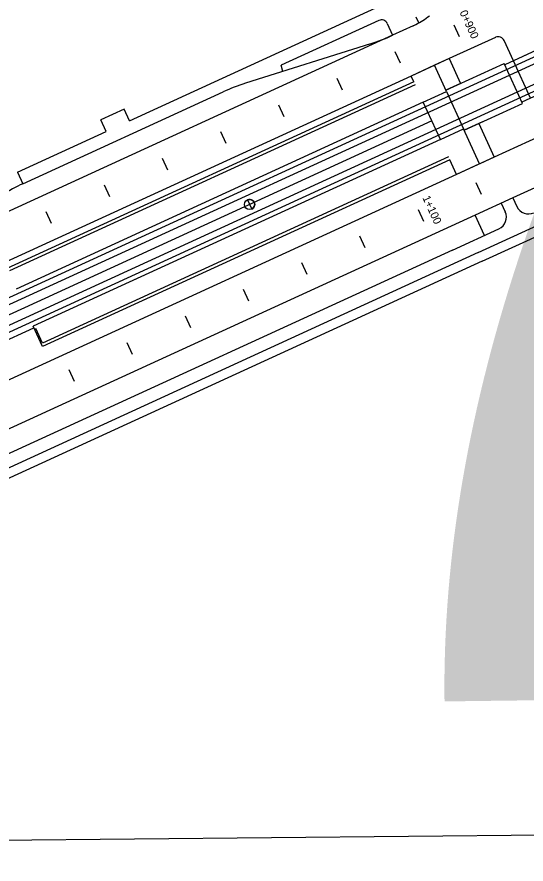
# Model space of a CAD drawing. Extents: x 6503541 to 6503743, y 5888004 to 5888145.
# Drawn here: x 6503615.709 to 6503617.619, y 5888058.63 to 5888061.805 of the extents above; entities that cross this region are included whole.
import ezdxf

# ---------------------------------------------------------------- set-up
doc = ezdxf.new("R2010")
doc.units = 0
doc.layers.add('12', color=7, linetype='Continuous')
doc.layers.add('tabela', color=7, linetype='Continuous')

msp = doc.modelspace()

# ---------------------------------------------------------------- linework, layer by layer
at = {"layer": '12'}
for p, q in [((6503605.1366, 5888055.919), (6503621.1114, 5888063.2433)), ((6503605.1466, 5888055.8972), (6503621.1214, 5888063.2215)), ((6503605.1756, 5888055.8339), (6503621.1505, 5888063.1582)), ((6503605.1856, 5888055.8121), (6503621.1605, 5888063.1364)), ((6503616.1313, 5888061.4154), (6503617.102, 5888061.8605)), ((6503617.0666, 5888061.7914), (6503616.6999, 5888061.6233)), ((6503617.2057, 5888061.8046), (6503617.2162, 5888061.7819)), ((6503617.0984, 5888061.7796), (6503617.1184, 5888061.736)), ((6503617.1951, 5888061.7711), (6503617.1184, 5888061.736)), ((6503617.1184, 5888061.736), (6503615.339, 5888060.9201)), ((6503617.5047, 5888061.7282), (6503617.3302, 5888061.6483)), ((6503617.0349, 5888061.7038), (6503616.5668, 5888061.5561)), ((6503617.5715, 5888061.6401), (6503617.5365, 5888061.7164)), ((6503617.6746, 5888061.6873), (6503617.5387, 5888061.625)), ((6503617.6746, 5888061.6873), (6503617.5715, 5888061.6401)), ((6503617.3302, 5888061.6483), (6503617.1884, 5888061.5832)), ((6503617.3302, 5888061.6483), (6503617.2757, 5888061.6233)), ((6503617.3182, 5888061.5305), (6503617.5362, 5888061.6305)), ((6503617.3302, 5888061.6483), (6503617.3727, 5888061.5555)), ((6503617.6052, 5888061.48), (6503617.5362, 5888061.6305)), ((6503617.6355, 5888061.5004), (6503617.5715, 5888061.6401)), ((6503616.7072, 5888061.6004), (6503616.6999, 5888061.6233)), ((6503617.2757, 5888061.6233), (6503617.1884, 5888061.5832)), ((6503617.3207, 5888061.5251), (6503617.2757, 5888061.6233)), ((6503617.1884, 5888061.5832), (6503611.5845, 5888059.0139)), ((6503617.1984, 5888061.5614), (6503615.6713, 5888060.8612)), ((6503617.1984, 5888061.5614), (6503617.1884, 5888061.5832)), ((6503617.7991, 5888061.5754), (6503617.6027, 5888061.4854)), ((6503617.2034, 5888061.5505), (6503615.6817, 5888060.8528)), ((6503617.3727, 5888061.5555), (6503617.3182, 5888061.5305)), ((6503615.732, 5888061.1795), (6503616.4833, 5888061.524)), ((6503617.2334, 5888061.4851), (6503617.3207, 5888061.5251)), ((6503617.3207, 5888061.5251), (6503617.3847, 5888061.3855)), ((6503617.2334, 5888061.4851), (6503615.7063, 5888060.7849)), ((6503617.2975, 5888061.3454), (6503617.2334, 5888061.4851)), ((6503617.3872, 5888061.38), (6503617.6052, 5888061.48)), ((6503616.1113, 5888061.459), (6503616.024, 5888061.419)), ((6503616.1313, 5888061.4154), (6503616.1113, 5888061.459)), ((6503617.2654, 5888061.4153), (6503615.7372, 5888060.7146)), ((6503616.044, 5888061.3754), (6503616.024, 5888061.419)), ((6503617.4548, 5888061.411), (6503617.3872, 5888061.38)), ((6503617.4418, 5888061.405), (6503617.4993, 5888061.2796)), ((6503615.7119, 5888061.2231), (6503616.044, 5888061.3754)), ((6503617.2975, 5888061.3454), (6503617.3847, 5888061.3855)), ((6503617.4447, 5888061.2546), (6503617.3847, 5888061.3855)), ((6503618.1296, 5888061.3838), (6503617.5693, 5888061.1269)), ((6503617.2975, 5888061.3454), (6503615.7703, 5888060.6453)), ((6503617.4389, 5888060.9218), (6503618.3587, 5888061.3436)), ((6503617.6737, 5888061.3595), (6503617.4993, 5888061.2796)), ((6503617.4539, 5888060.8891), (6503618.3737, 5888061.3109)), ((6503617.3275, 5888061.28), (6503615.8058, 5888060.5823)), ((6503617.4993, 5888061.2796), (6503617.3575, 5888061.2145)), ((6503617.4993, 5888061.2796), (6503617.4448, 5888061.2545)), ((6503617.3325, 5888061.2691), (6503615.8053, 5888060.5689)), ((6503617.3575, 5888061.2145), (6503617.3325, 5888061.2691)), ((6503617.4447, 5888061.2546), (6503617.3575, 5888061.2145)), ((6503617.3575, 5888061.2145), (6503607.3899, 5888056.6445)), ((6503615.7119, 5888061.2231), (6503615.732, 5888061.1795)), ((6503617.5693, 5888061.1269), (6503617.4275, 5888061.0618)), ((6503617.5693, 5888061.1269), (6503617.5843, 5888061.0941)), ((6503617.5257, 5888061.1068), (6503617.5407, 5888061.0741)), ((6503617.4275, 5888061.0618), (6503607.9932, 5888056.7363)), ((6503617.4625, 5888060.9855), (6503617.4275, 5888061.0618)), ((6503617.3425, 5888060.9305), (6503617.517, 5888061.0105)), ((6503617.3425, 5888060.9305), (6503607.9659, 5888056.6314)), ((6503617.4389, 5888060.9218), (6503607.9859, 5888056.5878)), ((6503617.4539, 5888060.8891), (6503608.0009, 5888056.555)), ((6503615.7372, 5888060.7146), (6503615.3009, 5888060.5145)), ((6503605.6303, 5888055.9895), (6503615.7728, 5888060.6398)), ((6503615.8053, 5888060.5689), (6503615.7703, 5888060.6453)), ((6503615.8058, 5888060.5823), (6503615.7808, 5888060.6369))]:
    msp.add_line(p, q, dxfattribs=at)
for points in [[(6503617.348, 5888061.7752), (6503617.368, 5888061.7316)], [(6503617.1482, 5888061.6308), (6503617.1282, 5888061.6744)], [(6503616.93, 5888061.5308), (6503616.91, 5888061.5744)], [(6503616.7119, 5888061.4307), (6503616.6919, 5888061.4744)], [(6503616.4937, 5888061.3307), (6503616.4737, 5888061.3744)], [(6503616.2755, 5888061.2307), (6503616.2555, 5888061.2743)], [(6503617.452, 5888061.1391), (6503617.432, 5888061.1827)], [(6503616.0574, 5888061.1307), (6503616.0374, 5888061.1743)], [(6503616.5739, 5888061.1193), (6503616.5899, 5888061.0844)], [(6503615.8392, 5888061.0306), (6503615.8192, 5888061.0743)], [(6503617.2139, 5888061.0827), (6503617.2339, 5888061.0391)], [(6503617.0157, 5888060.939), (6503616.9957, 5888060.9827)], [(6503616.7975, 5888060.839), (6503616.7775, 5888060.8827)], [(6503616.5794, 5888060.739), (6503616.5594, 5888060.7826)], [(6503616.3612, 5888060.639), (6503616.3412, 5888060.6826)], [(6503616.1431, 5888060.5389), (6503616.1231, 5888060.5826)], [(6503615.9249, 5888060.4389), (6503615.9049, 5888060.4826)]]:
    msp.add_lwpolyline(points, dxfattribs=at)
msp.add_circle((6503616.5819, 5888061.1018), 0.0192, dxfattribs=at)
for centre, radius, start, end in [((6503617.0766, 5888061.7696), 0.024, 24.6311, 114.6311), ((6503617.075, 5888062.0329), 0.288, 296.9501, 309.0375), ((6503617.075, 5888062.0329), 0.288, 294.6311, 296.9501), ((6503616.8183, 5888062.3904), 0.72, 287.506, 294.6305), ((6503617.5147, 5888061.7064), 0.024, 24.6311, 114.6311), ((6503616.7834, 5888060.8695), 0.72, 107.506, 114.6311), ((6503616.0321, 5888060.525), 0.72, 114.6311, 128.6673), ((6503616.5819, 5888061.1018), 0.0192, 350.1838, 114.6311), ((6503616.5819, 5888061.1018), 0.0192, 294.6311, 350.1838), ((6503617.6279, 5888061.1141), 0.048, 204.6311, 294.6311), ((6503617.497, 5888061.0541), 0.048, 294.6311, 24.6311)]:
    msp.add_arc(centre, radius, start, end, dxfattribs=at)
at = {"layer": 'tabela'}
msp.add_line((6503621.3802, 5888058.772), (6503614.1447, 5888058.7044), dxfattribs=at)
msp.add_line((6503621.3802, 5888058.772), (6503614.1447, 5888058.7044), dxfattribs=at)

# ---------------------------------------------------------------- texts
at = {"layer": '12'}
for s, height, rotation, p in [('7', 4.223, 0.7393, (6503616.3066, 5888059.2262)), ('0+900', 0.03, 294.6311, (6503617.3686, 5888061.8219)), ('1+100', 0.03, 294.6311, (6503617.2293, 5888061.127))]:
    msp.add_text(s, height=height, rotation=rotation, dxfattribs=at).set_placement(p)

doc.saveas('drawing.dxf')
